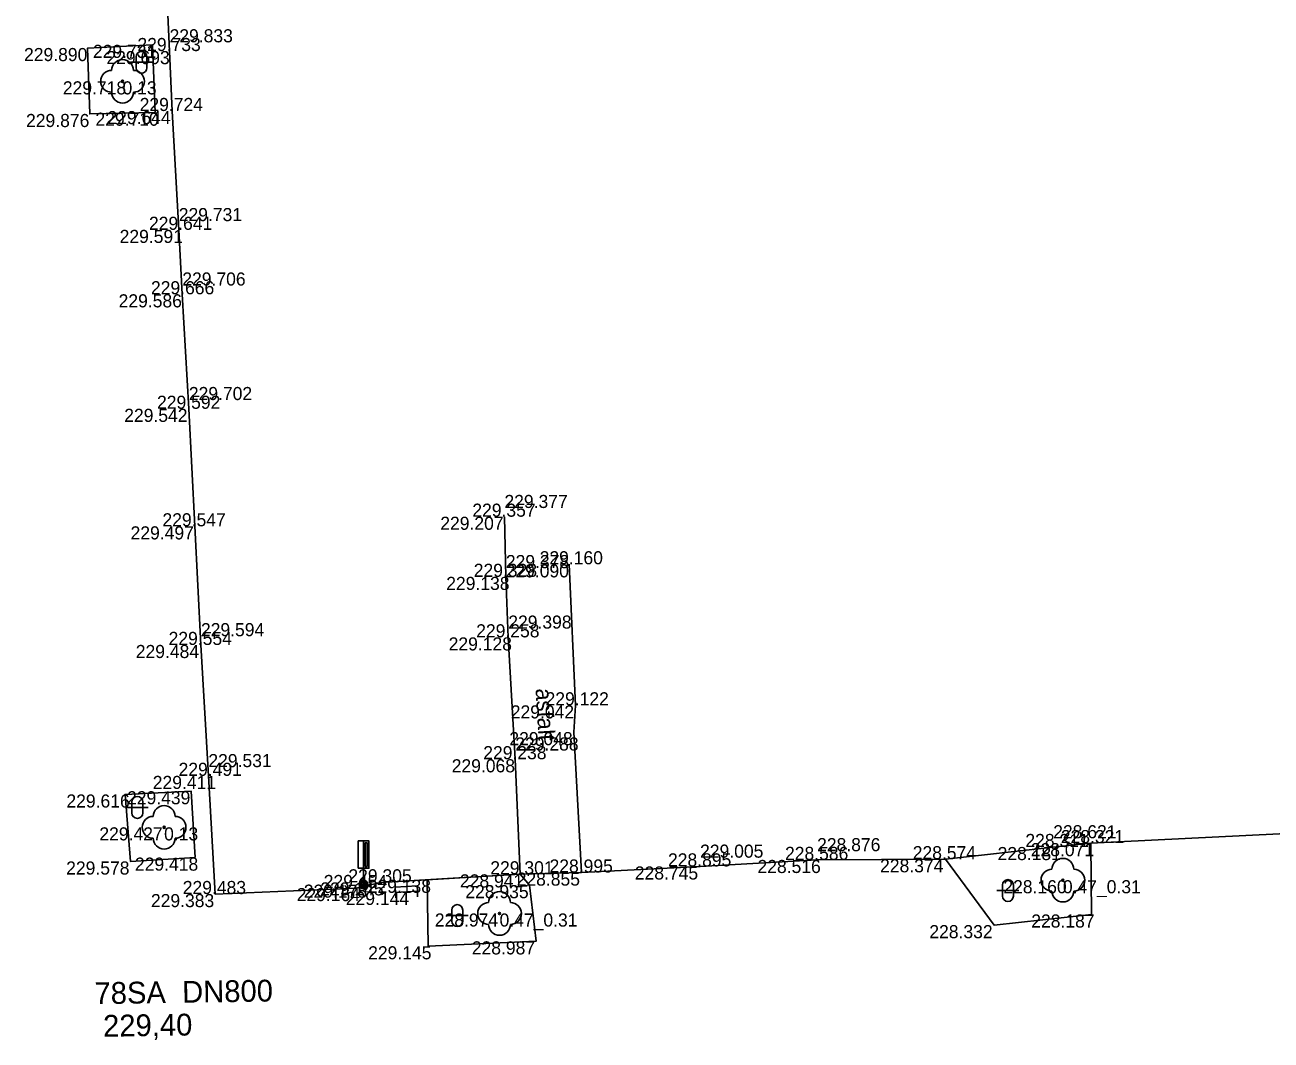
# Model space of a CAD drawing. Extents: x -599516 to -599132, y -1163668 to -1163119.
# Drawn here: x -599433.66 to -599405.11, y -1163240.41 to -1163217.15 of the extents above; entities that cross this region are included whole.
import ezdxf

# ---------------------------------------------------------------- set-up
doc = ezdxf.new("R2010")
doc.units = 0
for name, color, linetype in [('Bod-oznac1', 7, 'Continuous'), ('Bod-oznac2', 7, 'Continuous'), ('Bod-oznac3', 7, 'Continuous'), ('Bod-vyska1', 7, 'Continuous'), ('Bod-vyska2', 7, 'Continuous'), ('Bod-vyska3', 7, 'Continuous'), ('Z_cela-hrobu-dolni-linie', 7, 'Continuous'), ('Z_cela-hrobu-horni-linie', 7, 'Continuous'), ('Z_chodnik', 7, 'Continuous'), ('Z_komunikace', 7, 'Continuous'), ('Z_kultury-znacky', 7, 'Continuous'), ('Z_nove-stromy-prumer-kmene', 7, 'Continuous'), ('Z_obvod-kmene-spodek-ve-vysce1_2m', 7, 'Continuous'), ('Z_popis-budov-povrchu', 7, 'Continuous'), ('Z_stromy-kere', 7, 'Continuous'), ('Z_stromy-nove-vysazene', 7, 'Continuous'), ('Z_vodovod-bez-rozliseni', 7, 'Continuous'), ('Z_znacky-ostatni-lavicka', 7, 'Continuous'), ('Z_znacky-ostatni-orientacni-sloupek', 7, 'Continuous')]:
    doc.layers.add(name, color=color, linetype=linetype)

msp = doc.modelspace()

# ---------------------------------------------------------------- linework, layer by layer
at = {"layer": 'Bod-oznac1'}
for p, q in [((-599432.222, -1163217.68), (-599432.222, -1163217.68)), ((-599430.733, -1163217.607), (-599430.733, -1163217.607)), ((-599430.345, -1163217.75), (-599430.345, -1163217.75)), ((-599431.422, -1163218.443), (-599431.422, -1163218.443)), ((-599432.172, -1163219.191), (-599432.172, -1163219.191)), ((-599430.677, -1163219.161), (-599430.677, -1163219.161)), ((-599430.288, -1163219.124), (-599430.288, -1163219.124)), ((-599430.134, -1163221.847), (-599430.134, -1163221.847)), ((-599430.053, -1163223.323), (-599430.053, -1163223.323)), ((-599429.903, -1163225.947), (-599429.903, -1163225.947)), ((-599422.673, -1163228.42), (-599422.673, -1163228.42)), ((-599429.766, -1163228.64), (-599429.766, -1163228.64)), ((-599421.191, -1163229.51), (-599421.191, -1163229.51)), ((-599422.641, -1163229.798), (-599422.641, -1163229.798)), ((-599429.626, -1163231.358), (-599429.626, -1163231.358)), ((-599422.585, -1163231.184), (-599422.585, -1163231.184)), ((-599421.048, -1163232.742), (-599421.048, -1163232.742)), ((-599421.08, -1163233.355), (-599421.08, -1163233.355)), ((-599422.424, -1163233.977), (-599422.424, -1163233.977)), ((-599429.456, -1163234.358), (-599429.456, -1163234.358)), ((-599431.364, -1163234.784), (-599431.364, -1163234.784)), ((-599429.849, -1163234.709), (-599429.849, -1163234.709)), ((-599430.47, -1163235.537), (-599430.47, -1163235.537)), ((-599409.237, -1163235.899), (-599409.237, -1163235.899)), ((-599429.76, -1163236.23), (-599429.76, -1163236.23)), ((-599410.101, -1163235.988), (-599410.101, -1163235.988)), ((-599431.242, -1163236.319), (-599431.242, -1163236.319)), ((-599418.191, -1163236.433), (-599418.191, -1163236.433)), ((-599415.51, -1163236.284), (-599415.51, -1163236.284)), ((-599412.572, -1163236.268), (-599412.572, -1163236.268)), ((-599425.514, -1163236.798), (-599425.514, -1163236.798)), ((-599424.44, -1163236.738), (-599424.44, -1163236.738)), ((-599422.315, -1163236.614), (-599422.315, -1163236.614)), ((-599420.911, -1163236.573), (-599420.911, -1163236.573)), ((-599409.879, -1163236.748), (-599409.879, -1163236.748)), ((-599429.302, -1163237.066), (-599429.302, -1163237.066)), ((-599426.067, -1163236.928), (-599426.067, -1163236.928)), ((-599425.902, -1163236.849), (-599425.902, -1163236.849)), ((-599424.918, -1163237.016), (-599424.918, -1163237.016)), ((-599422.099, -1163236.861), (-599422.099, -1163236.861)), ((-599422.785, -1163237.511), (-599422.785, -1163237.511)), ((-599409.225, -1163237.534), (-599409.225, -1163237.534)), ((-599411.457, -1163237.778), (-599411.457, -1163237.778)), ((-599421.949, -1163238.149), (-599421.949, -1163238.149)), ((-599424.417, -1163238.262), (-599424.417, -1163238.262))]:
    msp.add_line(p, q, dxfattribs=at)
at = {"layer": 'Bod-oznac2'}
for p, q in [((-599430.345, -1163217.75), (-599430.345, -1163217.75)), ((-599430.288, -1163219.124), (-599430.288, -1163219.124)), ((-599430.134, -1163221.847), (-599430.134, -1163221.847)), ((-599430.053, -1163223.323), (-599430.053, -1163223.323)), ((-599429.903, -1163225.947), (-599429.903, -1163225.947)), ((-599422.673, -1163228.42), (-599422.673, -1163228.42)), ((-599429.766, -1163228.64), (-599429.766, -1163228.64)), ((-599421.191, -1163229.51), (-599421.191, -1163229.51)), ((-599422.641, -1163229.798), (-599422.641, -1163229.798)), ((-599429.626, -1163231.358), (-599429.626, -1163231.358)), ((-599422.585, -1163231.184), (-599422.585, -1163231.184)), ((-599421.048, -1163232.742), (-599421.048, -1163232.742)), ((-599422.424, -1163233.977), (-599422.424, -1163233.977)), ((-599429.456, -1163234.358), (-599429.456, -1163234.358)), ((-599409.237, -1163235.899), (-599409.237, -1163235.899)), ((-599410.101, -1163235.988), (-599410.101, -1163235.988)), ((-599418.191, -1163236.433), (-599418.191, -1163236.433)), ((-599415.51, -1163236.284), (-599415.51, -1163236.284)), ((-599412.572, -1163236.268), (-599412.572, -1163236.268)), ((-599425.514, -1163236.798), (-599425.514, -1163236.798)), ((-599422.315, -1163236.614), (-599422.315, -1163236.614)), ((-599420.911, -1163236.573), (-599420.911, -1163236.573)), ((-599429.302, -1163237.066), (-599429.302, -1163237.066)), ((-599426.067, -1163236.928), (-599426.067, -1163236.928))]:
    msp.add_line(p, q, dxfattribs=at)
at = {"layer": 'Bod-oznac3'}
for p, q in [((-599430.345, -1163217.75), (-599430.345, -1163217.75)), ((-599430.134, -1163221.847), (-599430.134, -1163221.847)), ((-599430.053, -1163223.323), (-599430.053, -1163223.323)), ((-599429.903, -1163225.947), (-599429.903, -1163225.947)), ((-599422.673, -1163228.42), (-599422.673, -1163228.42)), ((-599422.641, -1163229.798), (-599422.641, -1163229.798)), ((-599429.626, -1163231.358), (-599429.626, -1163231.358)), ((-599422.585, -1163231.184), (-599422.585, -1163231.184)), ((-599422.424, -1163233.977), (-599422.424, -1163233.977)), ((-599429.456, -1163234.358), (-599429.456, -1163234.358)), ((-599410.101, -1163235.988), (-599410.101, -1163235.988)), ((-599418.191, -1163236.433), (-599418.191, -1163236.433)), ((-599415.51, -1163236.284), (-599415.51, -1163236.284))]:
    msp.add_line(p, q, dxfattribs=at)
at = {"layer": 'Z_cela-hrobu-dolni-linie'}
msp.add_line((-599424.44, -1163236.738), (-599422.315, -1163236.614), dxfattribs=at)
msp.add_lwpolyline([(-599409.237, -1163235.899), (-599410.101, -1163235.988), (-599412.572, -1163236.268)], dxfattribs=at)
at = {"layer": 'Z_cela-hrobu-horni-linie'}
msp.add_line((-599421.048, -1163232.742), (-599421.191, -1163229.51), dxfattribs=at)
for points in [[(-599426.067, -1163236.928), (-599429.302, -1163237.066), (-599429.456, -1163234.358), (-599429.456, -1163234.358), (-599429.626, -1163231.358), (-599429.626, -1163231.358), (-599429.766, -1163228.64), (-599429.903, -1163225.947), (-599429.903, -1163225.947), (-599430.053, -1163223.323), (-599430.053, -1163223.323), (-599430.134, -1163221.847), (-599430.134, -1163221.847), (-599430.288, -1163219.124), (-599430.345, -1163217.75), (-599430.345, -1163217.75), (-599430.389, -1163216.752)], [(-599425.514, -1163236.798), (-599422.315, -1163236.614), (-599422.424, -1163233.977), (-599422.424, -1163233.977), (-599422.585, -1163231.184), (-599422.585, -1163231.184), (-599422.641, -1163229.798), (-599422.641, -1163229.798), (-599422.673, -1163228.42), (-599422.673, -1163228.42)], [(-599400.889, -1163232.194), (-599400.788, -1163235.445), (-599403.408, -1163235.604), (-599403.408, -1163235.604), (-599403.524, -1163235.619), (-599403.524, -1163235.619), (-599409.237, -1163235.899), (-599410.101, -1163235.988), (-599410.101, -1163235.988), (-599412.572, -1163236.268), (-599415.51, -1163236.284), (-599415.51, -1163236.284), (-599418.191, -1163236.433), (-599418.191, -1163236.433), (-599420.911, -1163236.573), (-599421.08, -1163233.355)]]:
    msp.add_lwpolyline(points, dxfattribs=at)
at = {"layer": 'Z_chodnik'}
for points in [[(-599422.315, -1163236.614), (-599422.424, -1163233.977), (-599422.585, -1163231.184), (-599422.641, -1163229.798), (-599422.673, -1163228.42)], [(-599421.191, -1163229.51), (-599421.048, -1163232.742), (-599421.08, -1163233.355), (-599420.911, -1163236.573)]]:
    msp.add_lwpolyline(points, dxfattribs=at)
at = {"layer": 'Z_komunikace'}
for points in [[(-599429.302, -1163237.066), (-599429.456, -1163234.358), (-599429.626, -1163231.358), (-599429.766, -1163228.64), (-599429.903, -1163225.947), (-599430.053, -1163223.323), (-599430.134, -1163221.847), (-599430.288, -1163219.124), (-599430.345, -1163217.75), (-599430.389, -1163216.752), (-599430.451, -1163215.949), (-599430.504, -1163214.942), (-599430.555, -1163213.582), (-599430.622, -1163212.188), (-599430.5, -1163212.177), (-599430.604, -1163210.732), (-599430.793, -1163207.997)], [(-599430.677, -1163219.161), (-599432.172, -1163219.191), (-599432.222, -1163217.68), (-599430.733, -1163217.607), (-599430.677, -1163219.161)], [(-599429.76, -1163236.23), (-599431.242, -1163236.319), (-599431.364, -1163234.784), (-599429.849, -1163234.709), (-599429.76, -1163236.23)], [(-599400.788, -1163235.445), (-599403.408, -1163235.604), (-599403.524, -1163235.619), (-599409.237, -1163235.899), (-599409.225, -1163237.534), (-599411.457, -1163237.778), (-599412.572, -1163236.268), (-599415.51, -1163236.284), (-599418.191, -1163236.433), (-599420.911, -1163236.573)], [(-599429.302, -1163237.066), (-599426.067, -1163236.928), (-599425.514, -1163236.798), (-599424.44, -1163236.738), (-599424.417, -1163238.262), (-599421.949, -1163238.149), (-599422.099, -1163236.861)], [(-599420.911, -1163236.573), (-599422.315, -1163236.614)], [(-599422.315, -1163236.614), (-599422.099, -1163236.861)]]:
    msp.add_lwpolyline(points, dxfattribs=at)
at = {"layer": 'Z_kultury-znacky'}
for p, q in [((-599431.112, -1163217.882), (-599431.112, -1163218.132)), ((-599430.862, -1163217.882), (-599430.862, -1163218.132)), ((-599431.237, -1163218.007), (-599430.737, -1163218.007)), ((-599431.333, -1163235.082), (-599430.833, -1163235.082)), ((-599431.208, -1163234.957), (-599431.208, -1163235.207)), ((-599430.958, -1163234.957), (-599430.958, -1163235.207)), ((-599411.389, -1163236.986), (-599410.889, -1163236.986)), ((-599411.264, -1163236.861), (-599411.264, -1163237.111)), ((-599411.014, -1163236.861), (-599411.014, -1163237.111)), ((-599424.005, -1163237.559), (-599423.505, -1163237.559)), ((-599423.88, -1163237.434), (-599423.88, -1163237.684)), ((-599423.63, -1163237.434), (-599423.63, -1163237.684))]:
    msp.add_line(p, q, dxfattribs=at)
for centre, start, end in [((-599430.987, -1163217.882), 0, 180), ((-599430.987, -1163218.132), 180, 0), ((-599431.083, -1163234.957), 0, 180), ((-599431.083, -1163235.207), 180, 0), ((-599411.139, -1163236.861), 0, 180), ((-599423.755, -1163237.434), 0, 180), ((-599411.139, -1163237.111), 180, 0), ((-599423.755, -1163237.684), 180, 0)]:
    msp.add_arc(centre, 0.125, start, end, dxfattribs=at)
at = {"layer": 'Z_stromy-kere'}
for centre in [(-599409.879, -1163236.748), (-599422.785, -1163237.511)]:
    msp.add_circle(centre, 0.025, dxfattribs=at)
for centre, start, end in [((-599409.879, -1163236.498), 0, 180), ((-599410.129, -1163236.748), 90, 270), ((-599409.629, -1163236.748), 270, 90), ((-599422.785, -1163237.261), 0, 180), ((-599409.879, -1163236.998), 180, 0), ((-599423.035, -1163237.511), 90, 270), ((-599422.535, -1163237.511), 270, 90), ((-599422.785, -1163237.761), 180, 0)]:
    msp.add_arc(centre, 0.25, start, end, dxfattribs=at)
at = {"layer": 'Z_stromy-nove-vysazene'}
for centre in [(-599431.422, -1163218.443), (-599430.47, -1163235.537)]:
    msp.add_circle(centre, 0.025, dxfattribs=at)
for centre, start, end in [((-599431.422, -1163218.193), 0, 180), ((-599431.672, -1163218.443), 90, 270), ((-599431.172, -1163218.443), 270, 90), ((-599431.422, -1163218.693), 180, 0), ((-599430.47, -1163235.287), 0, 180), ((-599430.72, -1163235.537), 90, 270), ((-599430.22, -1163235.537), 270, 90), ((-599430.47, -1163235.787), 180, 0)]:
    msp.add_arc(centre, 0.25, start, end, dxfattribs=at)
at = {"layer": 'Z_znacky-ostatni-lavicka'}
for p, q in [((-599425.16, -1163237.155), (-599425.168, -1163237.03)), ((-599424.661, -1163237.126), (-599424.668, -1163237.002))]:
    msp.add_line(p, q, dxfattribs=at)
msp.add_lwpolyline([(-599425.175, -1163236.906), (-599425.168, -1163237.03), (-599424.668, -1163237.002), (-599424.676, -1163236.877)], close=True, dxfattribs=at)
at = {"layer": 'Z_znacky-ostatni-orientacni-sloupek'}
for p, q in [((-599426.027, -1163235.849), (-599426.027, -1163236.474)), ((-599426.027, -1163235.849), (-599425.902, -1163235.849)), ((-599426.027, -1163236.474), (-599425.902, -1163236.474)), ((-599425.902, -1163236.474), (-599425.902, -1163236.749))]:
    msp.add_line(p, q, dxfattribs=at)
for points in [[(-599425.902, -1163236.474), (-599425.777, -1163236.474), (-599425.777, -1163235.849), (-599425.902, -1163235.849)], [(-599425.86, -1163236.431), (-599425.819, -1163236.431), (-599425.819, -1163235.891), (-599425.86, -1163235.891)]]:
    msp.add_lwpolyline(points, close=True, dxfattribs=at)
for radius in [0.1, 0.065, 0.03]:
    msp.add_circle((-599425.902, -1163236.849), radius, dxfattribs=at)

# ---------------------------------------------------------------- texts
at = {"layer": 'Bod-vyska1'}
for s, p in [('229.890', (-599433.679, -1163217.98)), ('229.731', (-599432.101, -1163217.907)), ('229.693', (-599431.792, -1163218.05)), ('229.718', (-599432.79, -1163218.743)), ('229.876', (-599433.633, -1163219.491)), ('229.710', (-599432.043, -1163219.461)), ('229.644', (-599431.769, -1163219.424)), ('229.591', (-599431.489, -1163222.147)), ('229.586', (-599431.512, -1163223.623)), ('229.542', (-599431.384, -1163226.247)), ('229.207', (-599424.143, -1163228.72)), ('229.497', (-599431.238, -1163228.94)), ('229.090', (-599422.646, -1163229.81)), ('229.138', (-599424.007, -1163230.098)), ('229.484', (-599431.119, -1163231.658)), ('229.128', (-599423.951, -1163231.484)), ('229.042', (-599422.528, -1163233.042)), ('229.048', (-599422.56, -1163233.655)), ('229.068', (-599423.881, -1163234.277)), ('229.411', (-599430.73, -1163234.658)), ('229.616', (-599432.708, -1163235.084)), ('229.439', (-599431.319, -1163235.009)), ('229.427', (-599431.953, -1163235.837)), ('228.071', (-599410.615, -1163236.199)), ('229.418', (-599431.138, -1163236.53)), ('228.181', (-599411.375, -1163236.288)), ('229.578', (-599432.714, -1163236.619)), ('228.745', (-599419.686, -1163236.733)), ('228.516', (-599416.876, -1163236.584)), ('228.374', (-599414.067, -1163236.568)), ('229.145', (-599426.892, -1163237.098)), ('229.138', (-599425.806, -1163237.038)), ('228.941', (-599423.693, -1163236.914)), ('228.855', (-599422.393, -1163236.873)), ('228.160', (-599411.243, -1163237.048)), ('229.383', (-599430.772, -1163237.366)), ('229.164', (-599427.433, -1163237.228)), ('229.178', (-599427.27, -1163237.149)), ('229.144', (-599426.307, -1163237.316)), ('228.935', (-599423.569, -1163237.161)), ('228.974', (-599424.268, -1163237.811)), ('228.187', (-599410.604, -1163237.834)), ('228.332', (-599412.939, -1163238.078)), ('228.987', (-599423.421, -1163238.449)), ('229.145', (-599425.795, -1163238.562))]:
    msp.add_text(s, height=0.3, dxfattribs=at).set_placement(p)
at = {"layer": 'Bod-vyska2'}
for s, p in [('229.733', (-599431.081, -1163217.75)), ('229.724', (-599431.03, -1163219.124)), ('229.641', (-599430.817, -1163221.847)), ('229.666', (-599430.771, -1163223.323)), ('229.592', (-599430.632, -1163225.947)), ('229.357', (-599423.409, -1163228.42)), ('229.547', (-599430.508, -1163228.64)), ('229.160', (-599421.867, -1163229.51)), ('229.328', (-599423.376, -1163229.798)), ('229.554', (-599430.367, -1163231.358)), ('229.258', (-599423.32, -1163231.184)), ('229.122', (-599421.731, -1163232.742)), ('229.238', (-599423.159, -1163233.977)), ('229.491', (-599430.139, -1163234.358)), ('228.321', (-599409.926, -1163235.899)), ('228.574', (-599413.319, -1163236.268)), ('228.311', (-599410.738, -1163235.988)), ('228.895', (-599418.926, -1163236.433)), ('228.586', (-599416.245, -1163236.284)), ('229.305', (-599426.248, -1163236.798)), ('229.301', (-599422.997, -1163236.614)), ('228.995', (-599421.64, -1163236.573)), ('229.483', (-599430.043, -1163237.066)), ('229.454', (-599426.813, -1163236.928))]:
    msp.add_text(s, height=0.3, dxfattribs=at).set_placement(p)
at = {"layer": 'Bod-vyska3'}
for s, p in [('229.833', (-599430.345, -1163217.55)), ('229.731', (-599430.134, -1163221.647)), ('229.706', (-599430.053, -1163223.123)), ('229.702', (-599429.903, -1163225.747)), ('229.377', (-599422.673, -1163228.22)), ('229.378', (-599422.641, -1163229.598)), ('229.398', (-599422.585, -1163230.984)), ('229.594', (-599429.626, -1163231.158)), ('229.288', (-599422.424, -1163233.777)), ('229.531', (-599429.456, -1163234.158)), ('228.621', (-599410.101, -1163235.788)), ('229.005', (-599418.191, -1163236.233)), ('228.876', (-599415.51, -1163236.084))]:
    msp.add_text(s, height=0.3, dxfattribs=at).set_placement(p)
at = {"layer": 'Z_nove-stromy-prumer-kmene'}
for p in [(-599431.422, -1163218.743), (-599430.47, -1163235.837)]:
    msp.add_text('0.13', height=0.3, dxfattribs=at).set_placement(p)
at = {"layer": 'Z_obvod-kmene-spodek-ve-vysce1_2m'}
for p in [(-599409.879, -1163237.048), (-599422.785, -1163237.811)]:
    msp.add_text('0.47_0.31', height=0.3, dxfattribs=at).set_placement(p)
at = {"layer": 'Z_popis-budov-povrchu'}
msp.add_text('asfalt', height=0.375, rotation=273.4503, dxfattribs=at).set_placement((-599421.961, -1163232.362))
at = {"layer": 'Z_vodovod-bez-rozliseni'}
for s, p in [('78SA  DN800   ', (-599432.061, -1163239.59)), (' 229,40', (-599432.05, -1163240.34))]:
    msp.add_text(s, height=0.5, rotation=0.8872, dxfattribs=at).set_placement(p)

doc.saveas('drawing.dxf')
